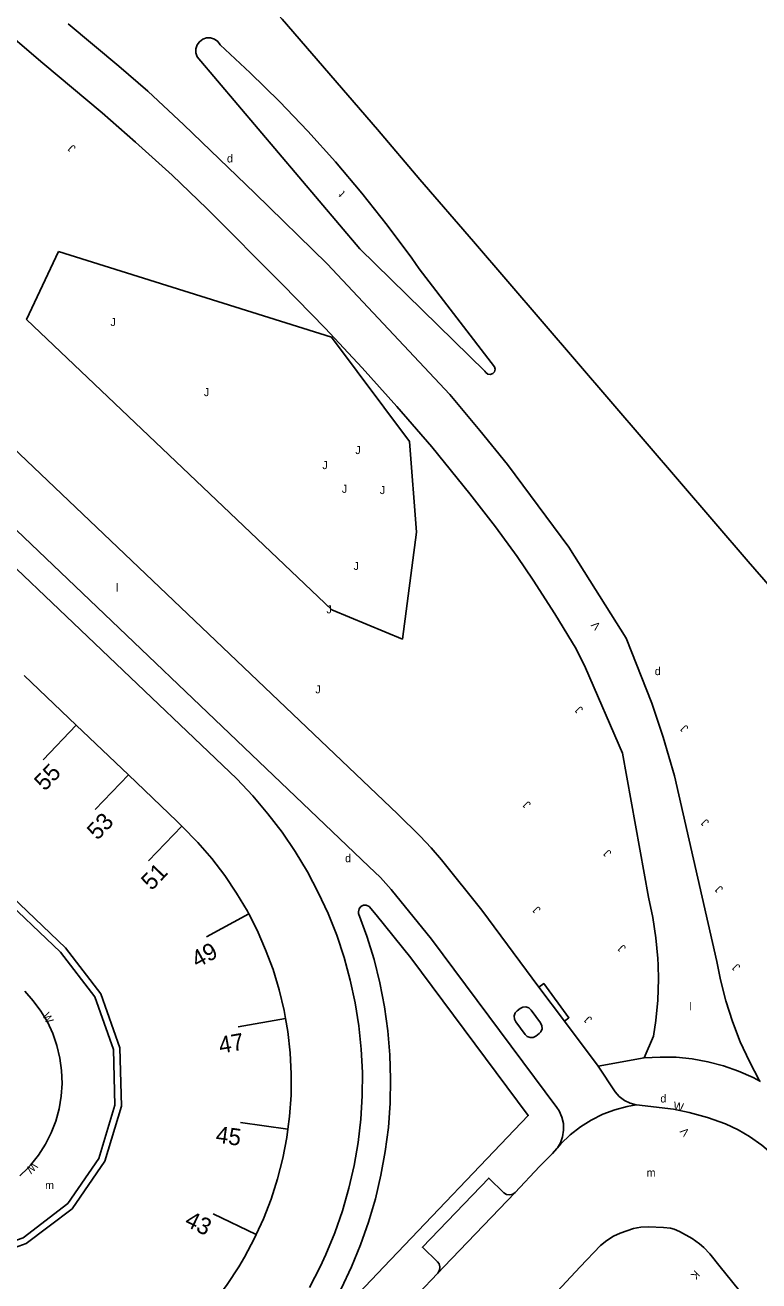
# Model space of a CAD drawing. Extents: x 134999 to 136502, y 457398 to 459002.
# Drawn here: x 135298.7 to 135344.5, y 458199.1 to 458277.6 of the extents above; entities that cross this region are included whole.
import ezdxf

# ---------------------------------------------------------------- set-up
doc = ezdxf.new("R2010")
doc.units = 0
for name, color, linetype in [('RI_DGTB_15', 7, 'Continuous'), ('RI_DGTB_19', 7, 'Continuous'), ('RI_DGTB_2', 7, 'Continuous'), ('RI_DGTB_29', 7, 'Continuous'), ('RI_DGTB_30', 7, 'Continuous'), ('RI_DGTB_31', 7, 'Continuous'), ('RI_DGTB_36', 7, 'Continuous'), ('RI_DGTB_43', 7, 'Continuous'), ('RI_DGTB_53', 7, 'Continuous'), ('RI_DGTB_54', 7, 'Continuous'), ('RI_DGTB_58', 7, 'Continuous'), ('RI_DGTB_7', 7, 'Continuous')]:
    doc.layers.add(name, color=color, linetype=linetype)

msp = doc.modelspace()

# ---------------------------------------------------------------- linework, layer by layer
at = {"layer": 'RI_DGTB_15'}
for p, q in [((135301.883, 458233.847), (135299.813, 458231.676)), ((135305.139, 458230.741), (135303.069, 458228.57)), ((135308.471, 458227.541), (135306.401, 458225.37)), ((135312.664, 458222.047), (135310.024, 458220.621)), ((135314.955, 458215.508), (135312.001, 458214.987)), ((135315.111, 458208.612), (135312.139, 458209.018)), ((135313.135, 458202.014), (135310.436, 458203.322))]:
    msp.add_line(p, q, dxfattribs=at)
at = {"layer": 'RI_DGTB_19'}
msp.add_lwpolyline([(135300.78, 458263.43), (135298.78, 458259.18), (135317.86, 458241.04), (135322.26, 458239.22), (135323.15, 458245.9), (135322.7, 458251.57), (135317.83, 458258.09), (135300.78, 458263.43)], dxfattribs=at)
at = {"layer": 'RI_DGTB_2'}
for p, q in [((135298.626, 458236.954), (135301.883, 458233.847)), ((135301.883, 458233.847), (135305.139, 458230.741)), ((135297.877, 458223.124), (135301.21, 458219.94)), ((135301.21, 458219.94), (135303.42, 458217.05)), ((135303.42, 458217.05), (135304.6, 458213.68)), ((135304.6, 458213.68), (135304.71, 458210.03)), ((135304.71, 458210.03), (135303.67, 458206.6)), ((135303.67, 458206.6), (135301.62, 458203.63)), ((135301.62, 458203.63), (135298.75, 458201.45)), ((135295.36, 458200.24), (135298.75, 458201.45))]:
    msp.add_line(p, q, dxfattribs=at)
for points in [[(135305.139, 458230.741), (135308.17, 458227.85), (135308.471, 458227.541)], [(135312.664, 458222.047), (135312.578, 458222.214), (135311.902, 458223.356), (135311.158, 458224.456), (135310.35, 458225.509), (135309.479, 458226.512), (135308.471, 458227.541)], [(135314.955, 458215.508), (135314.868, 458216.009), (135314.561, 458217.3), (135314.178, 458218.571), (135313.718, 458219.817), (135313.184, 458221.033), (135312.664, 458222.047)], [(135315.111, 458208.612), (135315.213, 458209.403), (135315.304, 458210.728), (135315.315, 458212.056), (135315.245, 458213.381), (135315.096, 458214.701), (135314.955, 458215.508)], [(135315.111, 458208.612), (135315.043, 458208.087), (135314.794, 458206.783), (135314.467, 458205.496), (135314.063, 458204.231), (135313.584, 458202.993), (135313.135, 458202.014)], [(135313.135, 458202.014), (135313.03, 458201.786), (135312.406, 458200.615), (135312.04, 458200)], [(135312.04, 458200), (135311.309, 458198.891), (135310.513, 458197.829), (135309.655, 458196.816), (135309.191, 458196.331)]]:
    msp.add_lwpolyline(points, dxfattribs=at)
at = {"layer": 'RI_DGTB_53'}
for p, q in [((135332.661, 458244.959), (135336.253, 458239.273)), ((135330.795, 458217.476), (135332.385, 458215.357)), ((135332.385, 458215.357), (135334.489, 458212.542)), ((135337.36, 458213.05), (135334.489, 458212.542)), ((135324.854, 458200), (135329.31, 458204.65)), ((135324.48, 458199.61), (135324.853, 458200))]:
    msp.add_line(p, q, dxfattribs=at)
for points in [[(135330.795, 458217.476), (135327.23, 458222.29), (135324.7, 458225.42), (135324.05, 458226.18), (135323.37, 458226.91), (135321.95, 458228.31), (135297.48, 458251.61), (135273.234, 458274.73), (135270.576, 458277.467), (135267.87, 458280.37)], [(135265.354, 458277.802), (135268.103, 458274.853), (135270.781, 458272.093), (135294.92, 458249.09), (135320.17, 458225.01), (135320.89, 458224.33), (135321.55, 458223.57), (135324.08, 458220.47), (135331.92, 458209.95), (135332.058, 458209.739), (135332.228, 458209.36), (135332.322, 458208.957), (135332.337, 458208.542), (135332.273, 458208.133), (135332.131, 458207.743), (135331.949, 458207.44)], [(135317.129, 458200), (135317.487, 458200.774), (135318.042, 458202.125), (135318.522, 458203.505), (135318.925, 458204.908), (135319.251, 458206.332), (135319.499, 458207.771), (135319.668, 458209.222), (135319.757, 458210.68), (135319.766, 458212.14), (135319.695, 458213.599), (135319.544, 458215.051), (135319.314, 458216.494), (135319.005, 458217.921), (135318.619, 458219.329), (135318.156, 458220.715), (135317.618, 458222.072), (135317.006, 458223.399), (135316.323, 458224.689), (135315.57, 458225.941), (135314.75, 458227.149), (135313.864, 458228.311), (135312.917, 458229.422), (135311.91, 458230.48), (135295.03, 458246.57)], [(135319.084, 458200), (135319.647, 458201.368), (135320.148, 458202.796), (135320.574, 458204.248), (135320.922, 458205.721), (135321.192, 458207.21), (135321.383, 458208.712), (135321.495, 458210.221), (135321.526, 458211.735), (135321.478, 458213.247), (135321.349, 458214.756), (135321.141, 458216.255), (135320.855, 458217.741), (135320.49, 458219.21), (135320.048, 458220.658), (135319.528, 458222.087), (135319.513, 458222.188), (135319.552, 458222.364), (135319.663, 458222.507), (135319.824, 458222.588), (135320.005, 458222.593), (135320.183, 458222.514), (135320.62, 458221.986), (135322.78, 458219.3), (135330.129, 458209.449), (135321.108, 458200)], [(135337.36, 458213.05), (135337.96, 458214.42), (135338.103, 458215.382), (135338.223, 458216.672), (135338.264, 458217.967), (135338.237, 458218.856)], [(135341.9, 458219.08), (135342.13, 458217.927), (135342.469, 458216.613), (135342.884, 458215.321), (135343.375, 458214.056), (135343.94, 458212.821), (135344.576, 458211.623), (135344.63, 458211.59)], [(135298.356, 458205.684), (135298.865, 458206.168), (135299.033, 458206.357), (135299.527, 458206.983), (135299.956, 458207.655), (135300.315, 458208.367), (135300.601, 458209.111), (135300.812, 458209.88), (135300.944, 458210.666), (135300.996, 458211.461), (135300.969, 458212.258), (135300.862, 458213.048), (135300.677, 458213.823), (135300.414, 458214.576), (135300.078, 458215.299), (135299.671, 458215.984), (135299.197, 458216.625), (135298.662, 458217.216)], [(135332.385, 458215.357), (135332.67, 458215.56), (135331.09, 458217.7), (135330.795, 458217.476)], [(135329.35, 458215.31), (135329.262, 458215.485), (135329.25, 458215.681), (135329.317, 458215.865), (135329.44, 458216), (135329.62, 458216.14), (135329.791, 458216.228), (135329.982, 458216.24), (135330.162, 458216.173), (135330.3, 458216.04), (135330.9, 458215.24), (135330.983, 458215.065), (135330.988, 458214.871), (135330.916, 458214.691), (135330.8, 458214.57), (135330.6, 458214.41), (135330.427, 458214.328), (135330.235, 458214.322), (135330.058, 458214.395), (135329.94, 458214.51), (135329.35, 458215.31)], [(135334.489, 458212.542), (135335.55, 458210.93), (135335.814, 458210.634), (135336.136, 458210.392), (135336.5, 458210.219), (135336.863, 458210.127)], [(135337.36, 458213.05), (135338.361, 458213.111), (135339.365, 458213.092), (135340.363, 458212.994), (135341.35, 458212.816), (135342.32, 458212.56), (135343.267, 458212.227), (135344.184, 458211.821), (135344.63, 458211.59)], [(135331.949, 458207.44), (135332.164, 458207.69), (135332.746, 458208.246), (135333.381, 458208.74), (135334.061, 458209.17), (135334.781, 458209.53), (135335.533, 458209.816), (135336.31, 458210.027), (135336.863, 458210.127)], [(135339.2, 458209.86), (135336.89, 458210.12), (135336.863, 458210.127)], [(135329.31, 458204.65), (135330.82, 458206.28), (135331.64, 458207.08), (135331.918, 458207.388), (135331.949, 458207.44)], [(135329.31, 458204.65), (135329.168, 458204.548), (135328.973, 458204.498), (135328.773, 458204.527), (135328.6, 458204.63), (135327.66, 458205.55), (135323.51, 458201.22), (135324.45, 458200.32), (135324.549, 458200.192), (135324.608, 458200)], [(135316.46, 458198.702), (135317.129, 458200)], [(135319.084, 458200), (135318.436, 458198.632), (135318.1, 458197.98), (135318.063, 458197.806), (135318.105, 458197.633), (135318.218, 458197.495), (135318.38, 458197.42), (135318.558, 458197.421), (135318.717, 458197.5), (135318.76, 458197.54), (135321.108, 458200)], [(135324.48, 458199.61), (135324.582, 458199.783), (135324.609, 458199.982), (135324.608, 458200)], [(135324.48, 458199.61), (135323.25, 458198.32), (135316.199, 458190.949)]]:
    msp.add_lwpolyline(points, dxfattribs=at)
at = {"layer": 'RI_DGTB_54'}
for points in [[(135338.237, 458218.856), (135338.225, 458219.263), (135338.106, 458220.553), (135337.907, 458221.834), (135337.63, 458223.1), (135336.02, 458232.1), (135333.704, 458237.429), (135333.127, 458238.613), (135331.788, 458240.796), (135330.43, 458242.908), (135329.441, 458244.391), (135328.07, 458246.23), (135326.478, 458248.299), (135324.104, 458251.227), (135321.914, 458253.759), (135319.756, 458256.178), (135317.439, 458258.648), (135314.761, 458261.385), (135310.051, 458266.114), (135307.874, 458268.201), (135305.588, 458270.277), (135303.512, 458272.11), (135299.804, 458275.198), (135296.75, 458277.788)], [(135332.661, 458244.959), (135328.831, 458250.128), (135327.104, 458252.254), (135325.219, 458254.5), (135317.564, 458262.66), (135313.051, 458267.077), (135308.601, 458271.342), (135306.347, 458273.461), (135304.544, 458275.009), (135301.376, 458277.656)], [(135341.9, 458219.08), (135339.256, 458230.675), (135338.56, 458233.099), (135337.851, 458235.211), (135336.253, 458239.273)], [(135339.2, 458209.86), (135340.185, 458209.651), (135341.326, 458209.334), (135342.443, 458208.94), (135343.244, 458208.557), (135343.949, 458208.141), (135344.71, 458207.599), (135345.421, 458206.994), (135346.079, 458206.331), (135346.47, 458205.876), (135351.173, 458200)], [(135333.361, 458200), (135334.641, 458201.341), (135335.035, 458201.649), (135335.461, 458201.911), (135335.864, 458202.097), (135336.711, 458202.392), (135336.929, 458202.447), (135337.151, 458202.481), (135337.636, 458202.497), (135338.572, 458202.463), (135339.021, 458202.411), (135339.247, 458202.35), (135339.568, 458202.209), (135340.366, 458201.764), (135340.821, 458201.441), (135341.093, 458201.2), (135341.466, 458200.811), (135342.122, 458200)], [(135333.361, 458200), (135324.446, 458190.452), (135322.649, 458188.63), (135320.778, 458186.667)], [(135342.122, 458200), (135354.289, 458184.967), (135358.766, 458179.351)]]:
    msp.add_lwpolyline(points, dxfattribs=at)
at = {"layer": 'RI_DGTB_58'}
for points in [[(135350.985, 458235.875), (135343.864, 458244.072), (135326.709, 458264.062), (135323.357, 458267.938), (135320.711, 458271.056), (135314.745, 458277.961), (135311.343, 458281.773), (135308.226, 458285.222), (135299.449, 458295.048), (135297.526, 458297.097), (135294.244, 458300.763), (135283.169, 458312.975), (135279.131, 458317.36), (135274.529, 458322.304), (135265.107, 458332.575), (135256.597, 458341.748), (135251.884, 458346.89), (135251.322, 458347.558), (135250.417, 458348.59), (135243.555, 458356.091), (135239.588, 458360.464), (135235.602, 458364.705), (135232.009, 458368.613), (135216.479, 458384.861)], [(135327.421, 458255.967), (135327.47, 458255.878), (135327.597, 458255.78), (135327.755, 458255.755), (135327.905, 458255.808), (135328.012, 458255.927), (135328.049, 458256.082), (135328.008, 458256.236), (135323.319, 458262.359), (135322.848, 458263.022), (135321.32, 458265.08), (135319.729, 458267.089), (135318.075, 458269.048), (135316.362, 458270.955), (135314.589, 458272.807), (135312.76, 458274.603), (135310.876, 458276.34), (135310.871, 458276.349), (135310.722, 458276.553), (135310.516, 458276.701), (135310.275, 458276.778), (135310.022, 458276.776), (135309.782, 458276.696), (135309.578, 458276.546), (135309.432, 458276.339), (135309.356, 458276.098), (135309.359, 458275.844), (135309.441, 458275.605), (135319.601, 458263.605), (135327.421, 458255.967)]]:
    msp.add_lwpolyline(points, dxfattribs=at)
at = {"layer": 'RI_DGTB_7'}
for p, q in [((135283.48, 458236.27), (135300.896, 458219.659)), ((135300.896, 458219.659), (135303.04, 458216.86)), ((135303.04, 458216.86), (135304.21, 458213.59)), ((135304.21, 458213.59), (135304.29, 458210.11)), ((135304.29, 458210.11), (135303.3, 458206.77)), ((135303.3, 458206.77), (135301.351, 458203.956))]:
    msp.add_line(p, q, dxfattribs=at)
msp.add_lwpolyline([(135291.791, 458200.57), (135295.29, 458200.66), (135298.56, 458201.82), (135301.351, 458203.956)], dxfattribs=at)

# ---------------------------------------------------------------- texts
at = {"layer": 'RI_DGTB_29'}
for p in [(135311.3, 458269), (135338.03, 458236.97), (135318.68, 458225.28), (135338.38, 458210.27)]:
    msp.add_text('d', height=0.5, rotation=359.99965, dxfattribs=at).set_placement(p)
at = {"layer": 'RI_DGTB_30'}
for s, height, rotation, p in [('V', 0.5, 130.13087, (135334.682, 458240.05)), ('W', 0.5, 299.53819, (135299.745, 458215.709)), ('W', 0.5, 349.21531, (135339.159, 458209.842)), ('V', 0.5, 129.80432, (135340.233, 458208.418)), ('W', 0.5, 224.99912, (135299.16, 458206.584)), ('K', 0.499, 226.34431, (135340.542, 458199.825))]:
    msp.add_text(s, height=height, rotation=rotation, dxfattribs=at).set_placement(p)
at = {"layer": 'RI_DGTB_31'}
for rotation, p in [(136.33581, (135301.894, 458269.934)), (359.99965, (135304.02, 458258.78)), (359.99965, (135309.86, 458254.4)), (359.99965, (135319.32, 458250.78)), (359.99965, (135317.26, 458249.84)), (359.99965, (135318.48, 458248.36)), (359.99965, (135320.85, 458248.28)), (359.99965, (135319.21, 458243.54)), (359.99965, (135317.52, 458240.83)), (136.33581, (135333.592, 458234.85)), (136.33581, (135340.172, 458233.685)), (136.33581, (135330.327, 458228.925)), (136.33581, (135341.463, 458227.807)), (136.33581, (135335.361, 458225.892)), (136.33581, (135342.336, 458223.639)), (136.33581, (135330.942, 458222.353)), (136.33581, (135336.265, 458219.955)), (136.33581, (135343.412, 458218.765)), (136.33581, (135334.157, 458215.495))]:
    msp.add_text('J', height=0.5, rotation=rotation, dxfattribs=at).set_placement(p)
msp.add_text('J', height=0.5, dxfattribs=at).set_placement((135316.822, 458235.831))
at = {"layer": 'RI_DGTB_36'}
for s, rotation, p in [('55', 46.3592, (135299.916, 458229.678)), ('53', 46.3592, (135303.208, 458226.61)), ('51', 46.3592, (135306.594, 458223.466)), ('49', 28.3947, (135309.442, 458218.654)), ('47', 10.0071, (135310.884, 458213.314)), ('45', 352.2374, (135310.557, 458207.767)), ('43', 334.1529, (135308.589, 458202.601))]:
    msp.add_text(s, height=1.054, rotation=rotation, dxfattribs=at).set_placement(p)
at = {"layer": 'RI_DGTB_43'}
for s, rotation, p in [('t', 132.59733, (135318.707, 458267.113)), ('l', 359.99965, (135304.36, 458242.19)), ('m', 359.99965, (135299.938, 458204.858))]:
    msp.add_text(s, height=0.5, rotation=rotation, dxfattribs=at).set_placement(p)
for s, p in [('l', (135340.179, 458216.031)), ('m', (135337.521, 458205.636))]:
    msp.add_text(s, height=0.5, dxfattribs=at).set_placement(p)

doc.saveas('drawing.dxf')
